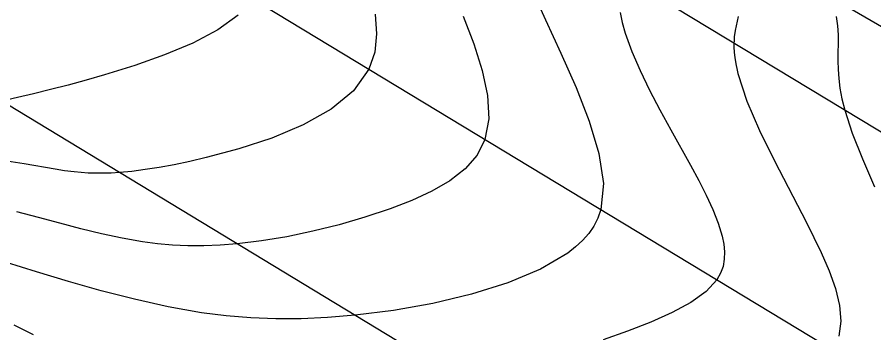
# Model space of a CAD drawing. Extents: x 2356077 to 2359823, y 225951 to 227822.
# Drawn here: x 2356579.39 to 2356623.22, y 227304.09 to 227320.27 of the extents above; entities that cross this region are included whole.
import ezdxf

# ---------------------------------------------------------------- set-up
doc = ezdxf.new("R2010")
doc.units = 0
for name, color, linetype in [('DTM Contours Major', 7, 'Continuous'), ('DTM Contours Minor', 7, 'Continuous'), ('Exist DTM Crownline', 7, 'Continuous'), ('Exist Roads EOP', 7, 'Continuous'), ('PH Exist DTM Breakline', 7, 'Continuous')]:
    doc.layers.add(name, color=color, linetype=linetype)

msp = doc.modelspace()

# ---------------------------------------------------------------- linework, layer by layer
at = {"layer": 'DTM Contours Major'}
for points in [[(2356597.711, 227320.422), (2356597.784, 227319.413), (2356597.688, 227318.469), (2356597.391, 227317.598), (2356596.605, 227316.503), (2356595.454, 227315.559), (2356594.031, 227314.754), (2356592.429, 227314.078), (2356590.742, 227313.521), (2356589.062, 227313.071), (2356588.23, 227312.878), (2356587.43, 227312.711), (2356586.665, 227312.571), (2356585.941, 227312.457), (2356585.262, 227312.37), (2356584.631, 227312.31), (2356584.197, 227312.283), (2356583.787, 227312.27), (2356583.398, 227312.271), (2356583.024, 227312.283), (2356582.662, 227312.307), (2356582.306, 227312.34), (2356581.823, 227312.401), (2356581.335, 227312.474), (2356579.755, 227312.747), (2356578.864, 227312.891)], [(2356621.302, 227320.296), (2356621.371, 227319.822), (2356621.398, 227319.362), (2356621.398, 227318.909), (2356621.388, 227318.455), (2356621.385, 227318.03), (2356621.395, 227317.589), (2356621.427, 227317.124), (2356621.488, 227316.628), (2356621.588, 227316.091), (2356621.733, 227315.506), (2356622.116, 227314.332), (2356622.635, 227313.012), (2356623.255, 227311.581)]]:
    msp.add_lwpolyline(points, dxfattribs=at)
at = {"layer": 'DTM Contours Minor'}
for points in [[(2356605.937, 227321.242), (2356606.432, 227320.128), (2356607.215, 227318.418), (2356607.988, 227316.668), (2356608.664, 227314.936), (2356609.158, 227313.278), (2356609.385, 227311.749), (2356609.258, 227310.407), (2356609.107, 227309.971), (2356608.899, 227309.565), (2356608.638, 227309.186), (2356608.325, 227308.831), (2356607.965, 227308.496), (2356607.559, 227308.18), (2356606.167, 227307.357), (2356604.502, 227306.656), (2356602.642, 227306.073), (2356600.665, 227305.604), (2356598.652, 227305.246), (2356596.679, 227304.996), (2356595.278, 227304.877), (2356593.931, 227304.816), (2356592.625, 227304.811), (2356591.348, 227304.861), (2356590.088, 227304.967), (2356588.831, 227305.128), (2356587.114, 227305.431), (2356585.395, 227305.813), (2356583.69, 227306.254), (2356582.012, 227306.732), (2356580.375, 227307.226), (2356578.069, 227307.938)], [(2356610.248, 227320.513), (2356610.354, 227319.992), (2356610.506, 227319.452), (2356610.84, 227318.514), (2356611.26, 227317.536), (2356611.746, 227316.532), (2356612.277, 227315.514), (2356612.834, 227314.496), (2356613.841, 227312.688), (2356614.263, 227311.907), (2356614.649, 227311.149), (2356614.985, 227310.418), (2356615.26, 227309.718), (2356615.458, 227309.05), (2356615.54, 227308.64), (2356615.579, 227308.245), (2356615.569, 227307.865), (2356615.505, 227307.499), (2356615.381, 227307.148), (2356615.191, 227306.812), (2356614.638, 227306.209), (2356613.864, 227305.652), (2356612.909, 227305.134), (2356611.815, 227304.647), (2356610.622, 227304.187), (2356609.371, 227303.745)], [(2356590.703, 227320.364), (2356589.653, 227319.614), (2356588.376, 227318.94), (2356586.94, 227318.334), (2356585.412, 227317.793), (2356583.86, 227317.311), (2356582.919, 227317.04), (2356581.999, 227316.79), (2356581.104, 227316.558), (2356580.238, 227316.344), (2356579.404, 227316.147), (2356578.608, 227315.967)], [(2356602.213, 227320.314), (2356602.75, 227318.902), (2356603.18, 227317.538), (2356603.452, 227316.25), (2356603.517, 227315.062), (2356603.325, 227314.003), (2356602.92, 227313.201), (2356602.314, 227312.501), (2356601.536, 227311.89), (2356600.616, 227311.353), (2356599.586, 227310.877), (2356598.475, 227310.449), (2356597.188, 227310.019), (2356595.864, 227309.634), (2356594.525, 227309.301), (2356593.195, 227309.023), (2356591.897, 227308.805), (2356590.655, 227308.653), (2356589.779, 227308.584), (2356588.94, 227308.553), (2356588.13, 227308.556), (2356587.342, 227308.594), (2356586.569, 227308.664), (2356585.802, 227308.765), (2356584.76, 227308.948), (2356583.712, 227309.173), (2356582.653, 227309.432), (2356581.58, 227309.713), (2356580.487, 227310.005), (2356579.369, 227310.299)], [(2356616.283, 227320.308), (2356616.124, 227319.595), (2356616.083, 227319.269), (2356616.068, 227319.048), (2356616.064, 227318.936), (2356616.065, 227318.751), (2356616.079, 227318.467), (2356616.106, 227318.211), (2356616.157, 227317.884), (2356616.225, 227317.549), (2356616.266, 227317.378), (2356616.721, 227315.969), (2356617.366, 227314.466), (2356618.135, 227312.903), (2356619.782, 227309.741), (2356620.528, 227308.212), (2356620.937, 227307.27), (2356621.259, 227306.365), (2356621.467, 227305.504), (2356621.533, 227304.689), (2356621.428, 227303.925)], [(2356580.229, 227303.999), (2356579.234, 227304.494)]]:
    msp.add_lwpolyline(points, dxfattribs=at)
at = {"layer": 'Exist DTM Crownline'}
msp.add_lwpolyline([(2357542.756, 226741.609), (2357459.889, 226792.427), (2357374.177, 226844.74), (2357291.426, 226895.083), (2357208.118, 226946.275), (2357125.882, 226996.539), (2357045.017, 227045.595), (2356966.337, 227093.498), (2356883.413, 227143.712), (2356799.704, 227194.618), (2356722.637, 227241.528), (2356636.765, 227293.74), (2356553.053, 227344.465), (2356470.397, 227394.758), (2356383.201, 227447.638), (2356299.889, 227498.478), (2356223.248, 227545.375)], dxfattribs=at)
at = {"layer": 'Exist Roads EOP'}
for points in [[(2357548.158, 226751.097), (2357465.654, 226801.744), (2357379.741, 226854.27), (2357296.317, 226905.048), (2357214.489, 226955.136), (2357131.706, 227005.719), (2357050.471, 227054.837), (2356971.347, 227103.361), (2356888.766, 227153.021), (2356805.008, 227204.071), (2356729.232, 227250.322), (2356641.873, 227303.321), (2356558.204, 227353.943), (2356475.441, 227404.348), (2356389.192, 227456.864), (2356305.906, 227507.596), (2356229.771, 227554.142)], [(2357548.158, 226751.097), (2357551.518, 226748.955), (2357539.932, 226730.044), (2357536.732, 226732.588), (2357457.094, 226780.918), (2357368.575, 226834.971), (2357285.95, 226885.112), (2357202.56, 226936.462), (2357119.743, 226986.718), (2357040.047, 227034.838), (2356959.55, 227083.993), (2356876.77, 227134.388), (2356794.33, 227184.148), (2356716.529, 227232.438), (2356632.17, 227283.448), (2356547.589, 227334.799), (2356465.16, 227384.805), (2356376.528, 227438.798), (2356293.908, 227488.913), (2356217.843, 227535.566)]]:
    msp.add_lwpolyline(points, dxfattribs=at)
at = {"layer": 'PH Exist DTM Breakline'}
msp.add_lwpolyline([(2356855.847, 227178.772), (2356834.49, 227192.255), (2356810.399, 227206.967), (2356788.735, 227220.136), (2356766.278, 227233.766), (2356744.171, 227246.698), (2356720.307, 227261.266), (2356695.176, 227276.508), (2356674.936, 227288.289), (2356652.397, 227302.228), (2356630.481, 227315.802), (2356612.536, 227326.207), (2356593.177, 227338.498), (2356576.924, 227348.664), (2356557.519, 227360.393), (2356536.799, 227373.48)], dxfattribs=at)

doc.saveas('drawing.dxf')
